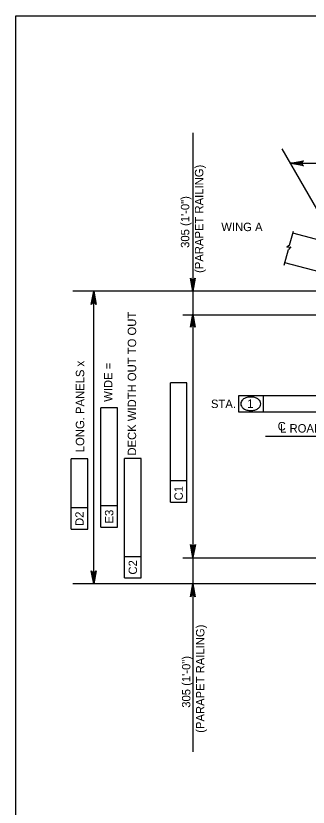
# Model space of a CAD drawing. Extents: x 638268 to 640277, y 295465 to 298435.
# Drawn here: x 639316.5 to 639420.7, y 296950.5 to 297232.5 of the extents above; entities that cross this region are included whole.
import ezdxf

# ---------------------------------------------------------------- set-up
doc = ezdxf.new("R2010")
doc.units = 0
for name, color, linetype in [('2', 7, 'Continuous'), ('3', 7, 'Continuous'), ('4', 7, 'Continuous')]:
    doc.layers.add(name, color=color, linetype=linetype)

msp = doc.modelspace()

# ---------------------------------------------------------------- linework, layer by layer
at = {"layer": '2'}
for p, q in [((639316.46, 296668.46), (639316.46, 297232.46)), ((639316.46, 297232.46), (640102.46, 297232.46)), ((639438.09, 297148.88), (639415.21, 297155.01)), ((639429.07, 297140), (639412.39, 297144.47))]:
    msp.add_line(p, q, dxfattribs=at)
at = {"layer": '3'}
for p, q in [((639414.07, 297150.76), (639415.41, 297155.76)), ((639412.17, 297143.66), (639413.63, 297149.13)), ((639414.07, 297150.76), (639413.05, 297149.99)), ((639413.05, 297149.99), (639414.51, 297150.08)), ((639414.51, 297150.08), (639413.63, 297149.13))]:
    msp.add_line(p, q, dxfattribs=at)
at = {"layer": '4'}
for p, q in [((639379.56, 297190.71), (639379.56, 296970.18)), ((639508.5, 297016.85), (639411.4, 297185.03)), ((639414.36, 297179.9), (639593.8, 297179.9)), ((639432.73, 297134.29), (639336.8, 297134.29)), ((639344.21, 297030.06), (639344.21, 297134.29)), ((639442, 297125.83), (639376.05, 297125.83)), ((639371.54, 297059.14), (639371.54, 297101.66)), ((639377.45, 297101.66), (639371.54, 297101.66)), ((639377.45, 297059.13), (639377.45, 297101.66)), ((639395.98, 297097.16), (639438.5, 297097.16)), ((639395.98, 297091.26), (639395.98, 297097.16)), ((639404.73, 297091.26), (639404.73, 297097.16)), ((639346.76, 297050.24), (639346.76, 297092.76)), ((639352.67, 297092.75), (639346.76, 297092.76)), ((639352.67, 297050.23), (639352.67, 297092.75)), ((639438.5, 297091.26), (639395.98, 297091.26)), ((639707.69, 297082.58), (639405.47, 297082.58)), ((639336.2, 297049.58), (639336.2, 297074.63)), ((639342.11, 297074.62), (639336.2, 297074.63)), ((639342.11, 297049.57), (639342.11, 297074.62)), ((639355.22, 297032.16), (639355.22, 297074.68)), ((639361.13, 297074.68), (639355.22, 297074.68)), ((639361.13, 297032.16), (639361.13, 297074.68)), ((639377.45, 297066.7), (639371.54, 297066.7)), ((639371.54, 297059.14), (639377.45, 297059.13)), ((639342.11, 297057.14), (639336.2, 297057.14)), ((639352.67, 297057.8), (639346.76, 297057.8)), ((639336.2, 297049.58), (639342.11, 297049.57)), ((639346.76, 297050.24), (639352.67, 297050.23)), ((639361.13, 297039.72), (639355.22, 297039.72)), ((639498.57, 297039.18), (639376.05, 297039.18)), ((639355.22, 297032.16), (639361.13, 297032.16)), ((639488.89, 297030.06), (639336.8, 297030.06))]:
    msp.add_line(p, q, dxfattribs=at)
for points in [[(639414.36, 297179.9), (639419.02, 297180.77), (639418.66, 297180.52), (639418.48, 297180.21), (639418.42, 297179.9), (639418.48, 297179.59), (639418.66, 297179.27), (639419.02, 297179.02), (639414.36, 297179.9), (639418.66, 297179.27), (639418.48, 297179.59), (639414.36, 297179.9), (639418.42, 297179.9), (639418.48, 297180.21), (639414.36, 297179.9), (639418.66, 297180.52)], [(639379.56, 297134.29), (639378.68, 297138.95), (639378.93, 297138.59), (639379.24, 297138.4), (639379.56, 297138.35), (639379.87, 297138.4), (639380.18, 297138.59), (639380.43, 297138.95), (639379.56, 297134.29), (639380.18, 297138.59), (639379.87, 297138.4), (639379.56, 297134.29), (639379.56, 297138.35), (639379.24, 297138.4), (639379.56, 297134.29), (639378.93, 297138.59)], [(639344.21, 297134.29), (639345.08, 297129.63), (639344.83, 297129.98), (639344.52, 297130.17), (639344.21, 297130.22), (639343.9, 297130.17), (639343.58, 297129.98), (639343.33, 297129.63), (639344.21, 297134.29), (639343.58, 297129.98), (639343.9, 297130.17), (639344.21, 297134.29), (639344.21, 297130.22), (639344.52, 297130.17), (639344.21, 297134.29), (639344.83, 297129.98)], [(639379.56, 297126.13), (639380.43, 297121.47), (639380.18, 297121.83), (639379.87, 297122.01), (639379.56, 297122.07), (639379.24, 297122.01), (639378.93, 297121.83), (639378.68, 297121.47), (639379.56, 297126.13), (639378.93, 297121.83), (639379.24, 297122.01), (639379.56, 297126.13), (639379.56, 297122.07), (639379.87, 297122.01), (639379.56, 297126.13), (639380.18, 297121.83)], [(639379.6, 297039.43), (639378.72, 297044.09), (639378.97, 297043.73), (639379.28, 297043.55), (639379.6, 297043.49), (639379.91, 297043.55), (639380.22, 297043.73), (639380.47, 297044.09), (639379.6, 297039.43), (639380.22, 297043.73), (639379.91, 297043.55), (639379.6, 297039.43), (639379.6, 297043.49), (639379.28, 297043.55), (639379.6, 297039.43), (639378.97, 297043.73)], [(639344.21, 297030.06), (639343.33, 297034.72), (639343.58, 297034.36), (639343.9, 297034.18), (639344.21, 297034.12), (639344.52, 297034.18), (639344.83, 297034.36), (639345.08, 297034.72), (639344.21, 297030.06), (639344.83, 297034.36), (639344.52, 297034.18), (639344.21, 297030.06), (639344.21, 297034.12), (639343.9, 297034.18), (639344.21, 297030.06), (639343.58, 297034.36)], [(639379.56, 297030.06), (639380.43, 297025.4), (639380.18, 297025.76), (639379.87, 297025.95), (639379.56, 297026), (639379.24, 297025.95), (639378.93, 297025.76), (639378.68, 297025.4), (639379.56, 297030.06), (639378.93, 297025.76), (639379.24, 297025.95), (639379.56, 297030.06), (639379.56, 297026), (639379.87, 297025.95), (639379.56, 297030.06), (639380.18, 297025.76)]]:
    msp.add_lwpolyline(points, dxfattribs=at)
for points in [[(639343.73, 297131.45), (639344.68, 297131.45), (639344.21, 297134.29)], [(639343.73, 297032.9), (639344.68, 297032.9), (639344.21, 297030.06)]]:
    msp.add_lwpolyline(points, close=True, dxfattribs=at)
for centre, radius, start, end in [((639399.22, 297093.64), 2.75, 124.109, 148.5507), ((639399.82, 297092.75), 3.82, 105.6708, 124.109), ((639400.22, 297091.35), 5.27, 90, 105.6708), ((639400.22, 297091.35), 5.27, 74.3292, 90), ((639400.61, 297092.75), 3.82, 55.891, 74.3292), ((639401.21, 297093.64), 2.75, 31.4493, 55.891), ((639398.31, 297094.2), 1.68, 148.5507, 180), ((639398.31, 297094.2), 1.68, 180, 211.4493), ((639399.22, 297094.76), 2.75, 211.4493, 235.891), ((639401.21, 297094.76), 2.75, 304.109, 328.5507), ((639402.12, 297094.2), 1.68, 0, 31.4493), ((639402.12, 297094.2), 1.68, 328.5507, 0), ((639399.82, 297095.64), 3.82, 235.891, 254.3292), ((639400.22, 297097.04), 5.27, 254.3292, 270), ((639400.22, 297097.04), 5.27, 270, 285.6708), ((639400.61, 297095.64), 3.82, 285.6708, 304.109)]:
    msp.add_arc(centre, radius, start, end, dxfattribs=at)

# ---------------------------------------------------------------- texts
for s, rotation, p in [('(PARAPET RAILING)', 90, (639383.3, 297140.83)), ('305 (1\'-0")', 90, (639378.3, 297149.76)), ('DECK WIDTH OUT TO OUT', 90, (639359.35, 297075.75)), ('LONG. PANELS x', 90, (639340.85, 297076.96)), ('WIDE =', 90, (639350.89, 297094.91)), ('C1', 89.9382, (639375.99, 297059.79)), ('E3', 89.9382, (639351.22, 297051.55)), ('D2', 89.9382, (639340.66, 297050.66)), ('C2', 89.9382, (639359.67, 297033.34)), ('(PARAPET RAILING)', 90, (639383.69, 296976.95)), ('305 (1\'-0")', 90, (639378.69, 296985.88))]:
    msp.add_text(s, height=3, rotation=rotation, dxfattribs=at).set_placement(p)
for s, p in [('WING A', (639389.71, 297155.74)), ('STA.', (639386.02, 297092.69)), ('1', (639398.92, 297092.74)), ('C', (639409.81, 297084.72)), ('L ROADWAY', (639410.7, 297083.96))]:
    msp.add_text(s, height=3, dxfattribs=at).set_placement(p)

doc.saveas('drawing.dxf')
